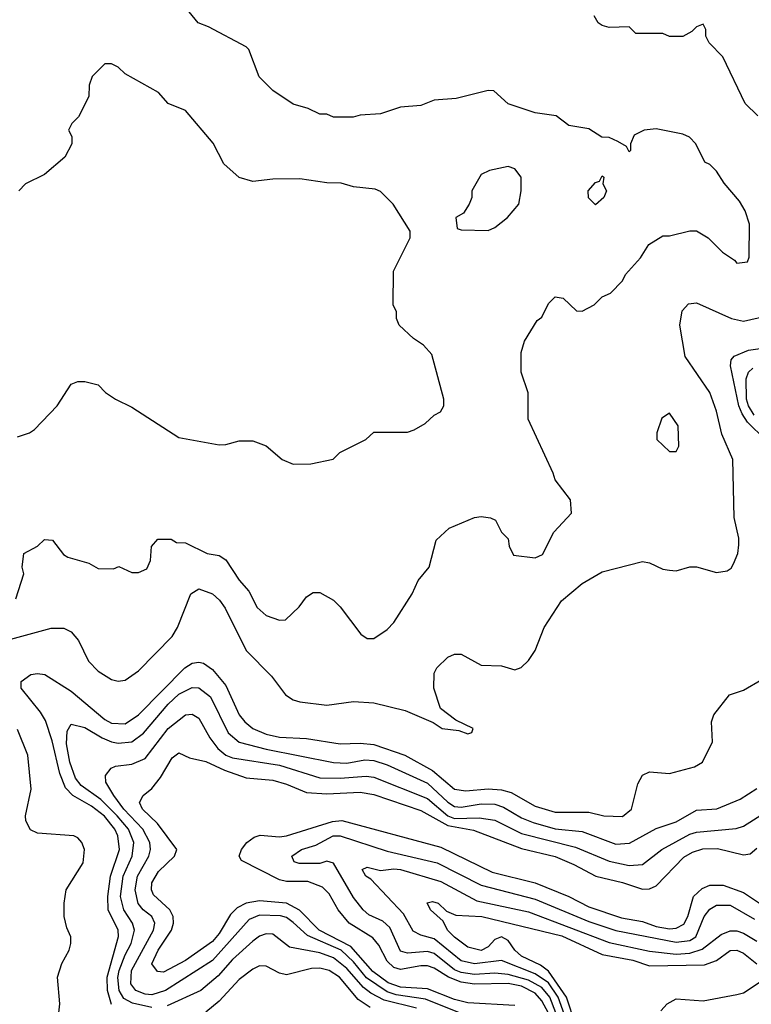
# Model space of a CAD drawing. Header units: inches. Extents: x 1793402 to 1900366, y 320852 to 470679.
# Tile 434 of 604: x 1853437 to 1855613, y 446609 to 449539. Entities that reach past the tile are written whole.
import ezdxf

# ---------------------------------------------------------------- set-up
doc = ezdxf.new("R2010")
doc.units = ezdxf.units.IN
doc.header["$MEASUREMENT"] = 0
doc.layers.add('B8454', color=7, linetype='Continuous')

msp = doc.modelspace()

# ---------------------------------------------------------------- linework, layer by layer
at = {"layer": 'B8454', "color": 4}
for points, elevation in [([(1853424.7, 447815.3), (1853448.7, 447890), (1853444, 447910), (1853448.7, 447950), (1853490, 447972), (1853510, 447992), (1853534, 447990), (1853567.1, 447947.1), (1853579.8, 447939.8), (1853642, 447922), (1853670, 447906), (1853715.3, 447904.7), (1853731.3, 447911.3), (1853770, 447894), (1853790, 447894), (1853815.3, 447904.7), (1853826, 447930), (1853828.4, 447971.6), (1853847.3, 447992.7), (1853887.3, 447992.7), (1853903.6, 447983.6), (1853930, 447982), (1853994, 447950), (1854030, 447944.7), (1854050, 447931.3), (1854090, 447871), (1854118.8, 447838.8), (1854142.8, 447790), (1854170, 447766), (1854210, 447752), (1854227.3, 447752.7), (1854268.4, 447791.6), (1854290, 447822), (1854310, 447834), (1854330, 447834), (1854370, 447812), (1854390, 447792), (1854452, 447710), (1854470, 447698), (1854490, 447698), (1854530, 447724.7), (1854550, 447744.7), (1854604, 447830), (1854622, 447870), (1854655.3, 447910), (1854675.3, 447990), (1854714.6, 448025.4), (1854790, 448058), (1854810, 448061), (1854836.9, 448056.9), (1854852, 448050), (1854870, 448014), (1854890, 447994), (1854892.7, 447972.7), (1854905.4, 447945.4), (1854970, 447938), (1854992.5, 447947.5), (1855026, 448014), (1855078, 448070), (1855075.3, 448110), (1855029.3, 448169.3), (1855024, 448190), (1854949, 448350), (1854948.9, 448428.9), (1854928.7, 448490), (1854928.9, 448548.9), (1854938, 448582), (1854976.4, 448643.6), (1854990, 448654), (1855010, 448694), (1855030, 448714), (1855054, 448710), (1855092.7, 448672.7), (1855110, 448672), (1855146, 448690), (1855170, 448714), (1855194.6, 448725.4), (1855230, 448762), (1855239, 448781), (1855284, 448830), (1855308.7, 448870), (1855350, 448896), (1855370, 448896), (1855430, 448911), (1855450, 448910.8), (1855484.7, 448890), (1855527.1, 448847.1), (1855563.6, 448823.6), (1855570, 448814), (1855602, 448818), (1855607.3, 448832.7), (1855608, 448930), (1855595.3, 448970), (1855578.6, 448998.6), (1855532.9, 449052.9), (1855510, 449088), (1855490, 449108), (1855475.3, 449115.3), (1855448, 449170), (1855428.9, 449188.9), (1855410, 449198), (1855330, 449214), (1855294, 449210), (1855264.7, 449195.3), (1855254, 449170), (1855254, 449150), (1855250, 449146), (1855242, 449162), (1855216.4, 449176.4), (1855190, 449188), (1855169, 449189), (1855130, 449214), (1855070, 449224), (1855032.9, 449252.9), (1854970, 449262), (1854890, 449288.7), (1854847.3, 449327.3), (1854830, 449328), (1854735.3, 449304.7), (1854670, 449299), (1854630, 449284), (1854570, 449279), (1854510, 449259), (1854450, 449255.3), (1854428.9, 449248.9), (1854370, 449248.7), (1854350, 449258), (1854330, 449258), (1854294.6, 449274.6), (1854250, 449288), (1854190, 449328), (1854149, 449369), (1854118, 449450), (1854110, 449458), (1853998, 449518), (1853968, 449530), (1853918, 449590)], 408), ([(1855632.5, 449252.5), (1855595.3, 449290), (1855528.9, 449428.9), (1855488, 449470), (1855478, 449490), (1855478, 449510), (1855470, 449526), (1855450, 449518), (1855436, 449504), (1855410, 449489), (1855370, 449488.7), (1855350, 449498), (1855270, 449498), (1855250, 449518), (1855190, 449515.3), (1855170, 449522), (1855158, 449530), (1855146, 449550)], 404), ([(1853430, 448298), (1853466, 448310), (1853480.4, 448319.6), (1853548, 448390), (1853590, 448454), (1853610, 448462), (1853630, 448462), (1853670, 448452), (1853692, 448430), (1853722, 448410), (1853770, 448386), (1853910, 448296), (1854030, 448274), (1854050, 448274.8), (1854090, 448286), (1854130, 448286), (1854170, 448271), (1854218, 448230), (1854250, 448216), (1854303.1, 448216.9), (1854368.9, 448231.1), (1854389.2, 448250.8), (1854466, 448290), (1854490, 448312), (1854590, 448311.3), (1854610, 448318), (1854643.1, 448336.9), (1854670, 448362), (1854688.4, 448371.6), (1854698, 448390), (1854698, 448410), (1854663.1, 448543.1), (1854638, 448570), (1854608, 448590), (1854566, 448630), (1854558, 448650), (1854558, 448670), (1854548, 448690), (1854548.9, 448791.1), (1854598, 448890), (1854598, 448910), (1854548, 448990), (1854510, 449028), (1854494.6, 449034.6), (1854430, 449042), (1854392.9, 449052.9), (1854350, 449053.2), (1854270, 449065.2), (1854190, 449064), (1854130, 449057.2), (1854090, 449069.2), (1854044, 449110), (1854011.9, 449171.9), (1853930, 449269), (1853878, 449290), (1853850, 449322), (1853750, 449378), (1853730, 449398), (1853710, 449408), (1853690, 449408), (1853652, 449370), (1853643.6, 449343.6), (1853642, 449310), (1853612, 449250), (1853592, 449230), (1853582, 449210), (1853591.6, 449191.6), (1853592, 449170), (1853571.3, 449130), (1853510, 449078), (1853454, 449050), (1853434, 449030)], 412), ([(1853410, 447696), (1853530, 447728.4), (1853568.1, 447728.1), (1853590, 447717.3), (1853611.8, 447691.8), (1853641.3, 447630), (1853670, 447600.4), (1853710, 447575.8), (1853730, 447570.4), (1853750, 447574), (1853790, 447601.3), (1853890, 447703.8), (1853906.3, 447730), (1853946, 447830), (1853970, 447844.9), (1854010, 447830.4), (1854031.5, 447811.5), (1854047.7, 447787.7), (1854110, 447662), (1854185.8, 447585.9), (1854227.7, 447530), (1854250, 447514.9), (1854270, 447508.7), (1854350, 447499.3), (1854430, 447510.5), (1854490, 447506.4), (1854583.4, 447483.4), (1854667.1, 447447.1), (1854694, 447430), (1854743.6, 447423.6), (1854770, 447414), (1854782, 447418), (1854786, 447430), (1854734.6, 447454.6), (1854689, 447489), (1854668.7, 447550), (1854670, 447594), (1854678, 447610), (1854710, 447642), (1854730, 447651.3), (1854750, 447651.3), (1854810, 447618), (1854870, 447616), (1854910, 447604.7), (1854928.9, 447611.1), (1854950, 447632), (1854970, 447662), (1854997.2, 447730), (1855049, 447810), (1855110, 447861), (1855170, 447896), (1855290, 447926.8), (1855310, 447922.8), (1855350, 447904), (1855370, 447900.7), (1855390, 447898.8), (1855430, 447910.6), (1855450, 447910.6), (1855510, 447894), (1855541.2, 447898.8), (1855552.9, 447907.1), (1855560.2, 447919.8), (1855573.2, 447950), (1855576.5, 447976.5), (1855576.5, 447996.5), (1855562, 448058), (1855558, 448230), (1855526, 448306), (1855510, 448374), (1855490, 448429.2), (1855416.4, 448536.4), (1855400.7, 448630), (1855407.3, 448672.7), (1855426.6, 448693.4), (1855450, 448696.3), (1855554.8, 448650), (1855590, 448641.7), (1855690, 448664.2)], 404), ([(1855654.2, 448290), (1855601.6, 448341.6), (1855586, 448365.9), (1855575.9, 448390), (1855551.3, 448508.7), (1855553.1, 448526.9), (1855562.5, 448537.5), (1855604.9, 448555.1), (1855730, 448573.6)], 396), ([(1855622.1, 448362.1), (1855605, 448390), (1855599.4, 448410), (1855597.6, 448470), (1855605.1, 448490), (1855618, 448502)], 392), ([(1853710, 446608), (1853697.7, 446650), (1853697.3, 446690), (1853730.8, 446810.8), (1853729.8, 446830), (1853699.8, 446890), (1853698.4, 446930), (1853707.2, 446990), (1853733.8, 447070), (1853728.7, 447110), (1853719.3, 447130), (1853688.7, 447168.7), (1853650, 447198.4), (1853594.7, 447230), (1853572.9, 447252.9), (1853555.9, 447295.9), (1853533, 447393), (1853513.4, 447453.4), (1853498.8, 447478.8), (1853440.9, 447550), (1853441.2, 447570), (1853469.7, 447590.3), (1853490, 447593.7), (1853511, 447590), (1853590, 447541.3), (1853690, 447457), (1853710, 447445.7), (1853750, 447443.7), (1853790, 447470.4), (1853927.6, 447610), (1853950, 447623.7), (1853970, 447626.7), (1853983.7, 447623.7), (1854010, 447605.5), (1854050, 447558), (1854090, 447470.7), (1854106.4, 447450), (1854130.2, 447430.2), (1854170, 447413.1), (1854210, 447404.4), (1854290, 447400.3), (1854390, 447383.7), (1854450, 447386.3), (1854490, 447382.3), (1854582, 447350), (1854665, 447305), (1854730, 447248.9), (1854764, 447244), (1854830, 447250.2), (1854870, 447247.7), (1854899, 447239), (1854970, 447198.3), (1855030, 447181.1), (1855130, 447180.4), (1855174, 447170), (1855230, 447167.7), (1855257.2, 447190), (1855275.3, 447264.7), (1855290, 447291.3), (1855310, 447301), (1855370, 447296), (1855444.7, 447315.3), (1855468, 447330), (1855498, 447390), (1855495.3, 447450), (1855502, 447470), (1855548.7, 447530), (1855590, 447544), (1855644.1, 447575.9)], 396), ([(1853830, 446599.4), (1853772.6, 446612.6), (1853746.7, 446626.7), (1853732.8, 446650), (1853729.1, 446689.1), (1853733, 446710), (1853750, 446756.4), (1853768.6, 446790), (1853778.5, 446830), (1853772.6, 446850), (1853746.2, 446890), (1853736.4, 446930), (1853744.1, 446990), (1853770.9, 447050), (1853776.4, 447090), (1853760.3, 447130), (1853727, 447170), (1853678.5, 447218.5), (1853620, 447260), (1853602.4, 447282.4), (1853585.6, 447330), (1853575.8, 447384.2), (1853578, 447422), (1853590, 447442.8), (1853630, 447432.7), (1853681.6, 447401.6), (1853710, 447390.2), (1853730, 447386.3), (1853769.8, 447390.2), (1853804.6, 447415.4), (1853878.3, 447501.7), (1853910, 447531.8), (1853950, 447552.2), (1853970, 447550.4), (1854003.9, 447523.9), (1854056.9, 447416.9), (1854090, 447388.9), (1854170, 447368.2), (1854370, 447328.9), (1854410, 447326.9), (1854463.3, 447336.7), (1854490, 447334.7), (1854530, 447321.5), (1854650, 447266.9), (1854710, 447210.2), (1854730, 447198), (1854750, 447195.5), (1854810, 447206), (1854850, 447204.4), (1854875.9, 447195.9), (1854930, 447164), (1854964, 447150), (1855030, 447131.3), (1855110, 447123.6), (1855210, 447085.7), (1855251.1, 447088.9), (1855330, 447132.4), (1855390, 447152.2), (1855450, 447186.4), (1855510.7, 447190.7), (1855580.1, 447219.9), (1855630, 447250.7)], 392), ([(1854750, 446582), (1854643.9, 446623.9), (1854556.7, 446636.7), (1854530, 446645.7), (1854468.1, 446688.1), (1854430, 446735.1), (1854393.3, 446770), (1854293.3, 446813.3), (1854250, 446852.8), (1854230, 446866.9), (1854212.5, 446872.5), (1854150, 446874.5), (1854119, 446861), (1854010, 446739.7), (1853870, 446649.8), (1853830, 446637.6), (1853810, 446638.7), (1853782.4, 446650), (1853767.6, 446670), (1853768.8, 446710), (1853835.1, 446830), (1853838.9, 446850), (1853829.6, 446870), (1853804.2, 446890), (1853789, 446909), (1853779.8, 446950), (1853787.4, 446990), (1853820.4, 447050), (1853825.7, 447070), (1853823.5, 447090), (1853802.7, 447130), (1853746.8, 447190), (1853716.4, 447230), (1853693, 447270), (1853691.8, 447290), (1853708.3, 447311.7), (1853722, 447318), (1853770, 447323.1), (1853810, 447340.4), (1853878.7, 447430), (1853930, 447470.4), (1853950, 447472.7), (1853970, 447460.7), (1854002, 447402), (1854025.7, 447370), (1854050, 447350.3), (1854070, 447342), (1854210, 447320.2), (1854330, 447282.7), (1854390, 447281.8), (1854467.7, 447287.7), (1854490, 447284.9), (1854650, 447221.3), (1854710, 447170.2), (1854730, 447162), (1854803.9, 447163.9), (1854850, 447157.3), (1854930, 447117.6), (1855090, 447076.9), (1855190, 447034.6), (1855250, 447022.3), (1855290, 447024.9), (1855346.6, 447070), (1855430, 447115.6), (1855450, 447121.7), (1855568, 447132), (1855590, 447139.3), (1855650, 447177)], 388), ([(1853549.1, 446549.1), (1853556, 446610), (1853549, 446690), (1853562, 446730), (1853584, 446770), (1853588.7, 446790), (1853588.7, 446810), (1853576.5, 446836.5), (1853569, 446870), (1853568.7, 446910), (1853575.3, 446950), (1853625.2, 447030), (1853629.2, 447070), (1853621.2, 447090), (1853610, 447104), (1853598, 447110), (1853490, 447118), (1853468.4, 447128.4), (1853455.3, 447155.3), (1853454, 447170), (1853471.1, 447248.9), (1853460.4, 447350), (1853430, 447426.6)], 404), ([(1854910, 446605.5), (1854770, 446613.6), (1854730, 446623.2), (1854650, 446654.6), (1854570, 446660.2), (1854532.6, 446672.6), (1854486.8, 446706.8), (1854421.5, 446781.5), (1854327.1, 446830), (1854269.2, 446889.2), (1854230, 446909.8), (1854150, 446916.8), (1854110, 446909.8), (1854084.1, 446895.9), (1854064.1, 446875.9), (1854030, 446819.6), (1854010, 446796.3), (1853930, 446738.9), (1853864.8, 446704.8), (1853846.2, 446706.2), (1853829.7, 446729.7), (1853848.2, 446770), (1853888.3, 446830), (1853894.3, 446850), (1853892.8, 446870), (1853883, 446890), (1853834.9, 446934.9), (1853828.4, 446950), (1853829.7, 446970), (1853850, 447003.8), (1853897, 447050), (1853903.7, 447070), (1853846.9, 447146.9), (1853801.6, 447190), (1853792.7, 447210), (1853804, 447230), (1853830, 447250.8), (1853855.6, 447284.4), (1853890, 447342.8), (1853910, 447357.3), (1853942.3, 447342.3), (1853990, 447331.7), (1854045.8, 447305.8), (1854110, 447283.1), (1854190, 447275.6), (1854230, 447264.2), (1854290, 447238.9), (1854350, 447234.9), (1854450, 447240.2), (1854490, 447232.9), (1854630, 447185.5), (1854710, 447140.8), (1854786.9, 447126.9), (1854930, 447072.6), (1855030, 447049.1), (1855085.5, 447025.5), (1855150.2, 446990.2), (1855230, 446971.7), (1855290, 446952), (1855310, 446952.4), (1855330, 446961.6), (1855412.8, 447047.2), (1855438.2, 447061.8), (1855468.8, 447071.2), (1855512.5, 447072.5), (1855590, 447054), (1855610, 447057.1), (1855630, 447073.4)], 384), ([(1855010, 446583.1), (1854990, 446619.8), (1854970, 446642.5), (1854930, 446662.5), (1854890, 446671.2), (1854790, 446668.5), (1854750, 446674.7), (1854712.6, 446690), (1854670, 446716.8), (1854650, 446723.1), (1854630, 446723.8), (1854570, 446712.4), (1854550, 446719), (1854530, 446736.9), (1854505.3, 446785.3), (1854486.9, 446806.9), (1854416.9, 446850), (1854384.2, 446890), (1854357.4, 446937.4), (1854338, 446958), (1854294.2, 446974.2), (1854230, 446974), (1854210, 446979.3), (1854096.6, 447036.6), (1854089.4, 447050), (1854097, 447070), (1854112, 447090), (1854133.9, 447106.1), (1854152.3, 447112.3), (1854210, 447107), (1854230, 447110.3), (1854366.9, 447153.1), (1854395.5, 447155.5), (1854690, 447076.5), (1854841.8, 447001.8), (1854970.2, 446970.2), (1855070, 446930.2), (1855130, 446899.1), (1855226.8, 446866.8), (1855290, 446855.2), (1855330, 446840.7), (1855370, 446833.6), (1855390, 446835.2), (1855412.4, 446847.6), (1855424.4, 446870), (1855441.3, 446930), (1855466.7, 446953.3), (1855490, 446963.1), (1855530, 446963.1), (1855590, 446941.5), (1855637.3, 446910)], 376), ([(1855044.4, 446550), (1855013.7, 446630), (1854990, 446659.4), (1854950, 446681.1), (1854890, 446697.7), (1854850, 446701.3), (1854790, 446697.7), (1854750, 446703.2), (1854730, 446711.6), (1854670, 446759.8), (1854650, 446766.4), (1854590, 446761.3), (1854570, 446767), (1854537.6, 446837.6), (1854516.6, 446856.6), (1854474.9, 446874.9), (1854458, 446890), (1854430, 446926.6), (1854370, 447029.4), (1854350, 447035.1), (1854330, 447028), (1854268.1, 447028.1), (1854253.2, 447033.2), (1854246, 447050), (1854275.3, 447070), (1854317.4, 447082.6), (1854369, 447110), (1854390, 447110.3), (1854530, 447064.9), (1854678.8, 447030), (1854810, 446964), (1854970, 446922), (1855130, 446855.5), (1855210, 446828.2), (1855390, 446793.8), (1855430, 446799.1), (1855447.8, 446810), (1855473, 446870), (1855490, 446892.4), (1855510, 446903.7), (1855550, 446904.2), (1855622.7, 446862.7)], 372), ([(1855057.6, 446577.6), (1855039, 446630), (1855010, 446673), (1854970, 446699.5), (1854870, 446738.9), (1854790, 446729), (1854750, 446738.7), (1854670, 446804.2), (1854630, 446815.1), (1854607, 446827), (1854578.2, 446878.2), (1854480.9, 446980.9), (1854466.6, 446990), (1854455.3, 447010), (1854470, 447017.3), (1854510, 447006.8), (1854550, 447012.6), (1854570, 447010.2), (1854690, 446974), (1854796.5, 446916.5), (1854950, 446883.9), (1855190, 446793.4), (1855310, 446766.9), (1855390, 446758), (1855430, 446761.4), (1855467.4, 446772.6), (1855523.3, 446816.7), (1855550, 446827.2), (1855570, 446827.2), (1855590, 446821.1), (1855630, 446796.4)], 368), ([(1855090, 446549.4), (1855063.2, 446630), (1855010, 446707.9), (1854985.7, 446725.7), (1854930, 446752), (1854909.9, 446769.9), (1854890, 446798.9), (1854870, 446809.7), (1854850, 446802), (1854830, 446779.7), (1854810, 446768.7), (1854770, 446778.9), (1854730, 446808.3), (1854709.6, 446830), (1854696.6, 446856.6), (1854659, 446890), (1854648.9, 446911.1), (1854664.7, 446915.3), (1854682, 446910), (1854706.4, 446886.4), (1854733.8, 446873.8), (1854811.3, 446870), (1855050, 446812.9), (1855170, 446757.6), (1855260.4, 446740.4), (1855310, 446723.2), (1855473.5, 446726.5), (1855510, 446739.5), (1855550, 446769), (1855570, 446770.3), (1855590, 446761.3), (1855629.6, 446729.6)], 364), ([(1854617.2, 446597.2), (1854520.9, 446620.9), (1854481.7, 446641.7), (1854459.2, 446659.2), (1854410, 446715.1), (1854370, 446746.8), (1854330, 446761.8), (1854239.3, 446779.3), (1854190, 446817.6), (1854170, 446818.7), (1854150, 446811.5), (1854130, 446796.9), (1854070, 446742.4), (1854026.7, 446693.3), (1853975.5, 446650), (1853875.4, 446604.6)], 392), ([(1854479.4, 446599.4), (1854443.7, 446623.7), (1854388, 446690), (1854357, 446710), (1854330, 446716.8), (1854304.5, 446715.5), (1854230, 446696.9), (1854210, 446701.6), (1854170, 446722.9), (1854150, 446723.6), (1854130, 446713.6), (1854090, 446682.4), (1854030, 446618.4), (1853990, 446585.6)], 396), ([(1855343.7, 446590), (1855362.7, 446610), (1855390, 446624.9), (1855470, 446619.5), (1855570, 446638), (1855590, 446642.7), (1855642.6, 446677.4)], 356)]:
    msp.add_lwpolyline(points, dxfattribs=dict(at, elevation=elevation))
for points, elevation in [([(1854890, 449102), (1854834, 449090), (1854810, 449078), (1854782, 449030), (1854782, 449010), (1854774, 448990), (1854756.9, 448963.1), (1854734, 448950), (1854738, 448918), (1854750, 448914), (1854830, 448911.3), (1854850, 448921), (1854888, 448950), (1854922, 448990), (1854929, 449030), (1854928.7, 449070), (1854910, 449095.3)], 412), ([(1855150, 448988), (1855128.4, 449008.4), (1855128, 449030), (1855150, 449054), (1855162, 449058), (1855170, 449074), (1855174, 449070), (1855172, 449050), (1855182, 449030), (1855174, 449010)], 408), ([(1855370, 448368), (1855347.1, 448352.9), (1855332, 448310), (1855332, 448290), (1855370, 448254), (1855390, 448254), (1855398, 448270), (1855395.3, 448330)], 408)]:
    msp.add_lwpolyline(points, close=True, dxfattribs=dict(at, elevation=elevation))

doc.saveas('drawing.dxf')
